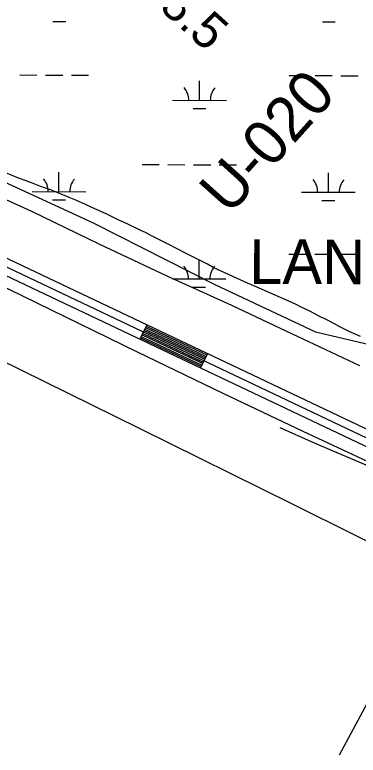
# Model space of a CAD drawing. Extents: x 3180038 to 3217926, y 922069 to 947485.
# Drawn here: x 3201328 to 3201968, y 934532 to 935912 of the extents above; entities that cross this region are included whole.
import ezdxf

# ---------------------------------------------------------------- set-up
doc = ezdxf.new("R2010")
doc.units = 0
for name, color, linetype in [('V-LEVE-TOET', 7, 'Continuous'), ('V-RIVR-GAGE-IDEN', 7, 'Continuous'), ('V-RIVR-RANG', 7, 'Continuous'), ('V-RIVR-RANG-IDEN', 7, 'Continuous'), ('V-ROAD-CNTR', 7, 'Continuous'), ('V-SITE-VEGE', 7, 'Continuous'), ('V-TOPO-SHOR', 7, 'Continuous'), ('V-WETL-SWMP', 7, 'Continuous')]:
    doc.layers.add(name, color=color, linetype=linetype)

msp = doc.modelspace()

# ---------------------------------------------------------------- linework, layer by layer
at = {"layer": 'V-LEVE-TOET'}
for points in [[(3201971.2, 935257.9), (3201833.8, 935322.5), (3201732.5, 935370.5), (3201613.5, 935424.3), (3201485.4, 935484.5), (3201360, 935545.4), (3201221.5, 935608.5)], [(3201289.7, 935413.7), (3201448.5, 935337.1), (3201556, 935283.8), (3201715.8, 935206.7), (3201865.1, 935136.3), (3202013.9, 935066.6)]]:
    msp.add_lwpolyline(points, dxfattribs=at)
at = {"layer": 'V-ROAD-CNTR'}
for p, q in [((3201574.3, 935334.6), (3201561.5, 935307.5)), ((3201687.3, 935281), (3201674.4, 935253.9))]:
    msp.add_line(p, q, dxfattribs=at)
for points in [[(3200400, 935892.1), (3202088.8, 935090.4)], [(3202082.4, 935076.8), (3200393.5, 935878.5)], [(3200387.1, 935865), (3202075.9, 935063.3)], [(3201567.9, 935321), (3201680.8, 935267.4)], [(3201569.2, 935323.8), (3201682.1, 935270.1)], [(3201570.5, 935326.5), (3201683.4, 935272.9)], [(3201571.8, 935329.2), (3201684.7, 935275.6)], [(3201573.1, 935331.9), (3201686, 935278.3)], [(3201562.8, 935310.2), (3201675.7, 935256.6)], [(3201564, 935312.9), (3201677, 935259.3)], [(3201565.3, 935315.6), (3201678.3, 935262)], [(3201566.6, 935318.3), (3201679.5, 935264.7)], [(3202177.4, 935028.5), (3202162.7, 934991.1), (3202143.5, 934944.2), (3202109.1, 934872), (3202054.8, 934759.9), (3201932.2, 934532.3)]]:
    msp.add_lwpolyline(points, dxfattribs=at)
at = {"layer": 'V-SITE-VEGE'}
for points in [[(3201394.8, 935585.8), (3201385.5, 935589.3), (3201375.3, 935592.9), (3201359.5, 935599.2), (3201349.6, 935602.5), (3201335.2, 935607.9), (3201299.4, 935622.4)], [(3201972.5, 935312.7), (3201952.5, 935321.3), (3201933.9, 935330.4), (3201923.7, 935336), (3201905.7, 935345.4), (3201898.4, 935348.9), (3201879, 935358.9), (3201867.5, 935364.5), (3201860.7, 935368.1), (3201853.7, 935371.6), (3201844.4, 935376), (3201778.1, 935405.3), (3201761.8, 935412.2), (3201748, 935418.1), (3201705.7, 935437.3), (3201698.1, 935441.1), (3201687.4, 935447.3), (3201679.8, 935450.9), (3201661, 935460.6), (3201650, 935465.9), (3201626.1, 935478.2), (3201619, 935482.3), (3201583, 935500), (3201571.7, 935506.2), (3201563, 935510), (3201541.3, 935520.7), (3201529.5, 935526.3), (3201522.2, 935529.5), (3201498.5, 935541.3), (3201471.7, 935553.1), (3201460.2, 935558.7), (3201448.9, 935563.8), (3201441.9, 935566.7), (3201429.5, 935571.8), (3201421, 935575.1), (3201414.8, 935577.7), (3201407.2, 935580.7), (3201394.8, 935585.8)]]:
    msp.add_lwpolyline(points, dxfattribs=at)
at = {"layer": 'V-TOPO-SHOR'}
for points in [[(3201013.4, 935737.1), (3201474.5, 935524.3), (3201700.8, 935409.4), (3201888.3, 935321.6), (3202009.9, 935292.9), (3202053.8, 935276), (3202096, 935245.6), (3202133.2, 935211.8), (3202178.8, 935178), (3202224.4, 935154.4), (3202433.8, 935059.8), (3202472.6, 935046.3), (3202479.4, 935048), (3202487.8, 935058.1), (3202487.8, 935075), (3202400, 935431.4), (3202386.5, 935493.9), (3202351, 935536.1), (3202308.8, 935595.2), (3202271.7, 935634.1), (3202217.6, 935689.8), (3202101.1, 935816.5), (3202077.4, 935873.9), (3201979.5, 935951.6)], [(3202089.2, 934879.1), (3201844.3, 935000.7), (3201560.6, 935140.9), (3201207.6, 935314.8), (3200888.4, 935475.3), (3200702.6, 935559.7), (3200606.3, 935608.7), (3200599.6, 935644.2), (3200623.2, 935698.2), (3200638.4, 935715.1), (3200778.6, 935652.6)], [(3202148.4, 934987.2), (3202114.6, 935010.8), (3202045.3, 935046.3), (3201886.6, 935113.8), (3201822.4, 935142.6)]]:
    msp.add_lwpolyline(points, dxfattribs=at)
at = {"layer": 'V-WETL-SWMP'}
for p, q in [((3201399.3, 935899.8), (3201423.3, 935899.8)), ((3201901.2, 935898.7), (3201925.2, 935898.7)), ((3201337.7, 935800), (3201369.7, 935799.9)), ((3201385.7, 935799.9), (3201417.7, 935799.8)), ((3201433.7, 935799.8), (3201465.7, 935799.7)), ((3201672.4, 935752.8), (3201672.5, 935788.8)), ((3201839.6, 935798.8), (3201871.6, 935798.8)), ((3201887.6, 935798.7), (3201919.6, 935798.7)), ((3201935.6, 935798.6), (3201967.6, 935798.6)), ((3201622.4, 935752.9), (3201722.4, 935752.7)), ((3201660.4, 935737.4), (3201684.4, 935737.3)), ((3201565.3, 935633), (3201597.3, 935632.9)), ((3201613.3, 935632.9), (3201645.3, 935632.8)), ((3201661.3, 935632.7), (3201693.3, 935632.7)), ((3201709.3, 935632.6), (3201741.3, 935632.6)), ((3201410.6, 935582.6), (3201410.7, 935618.6)), ((3201912.5, 935581.4), (3201912.6, 935617.4)), ((3201360.6, 935582.7), (3201460.6, 935582.5)), ((3201862.5, 935581.6), (3201962.5, 935581.3)), ((3201398.6, 935567.2), (3201422.6, 935567.1)), ((3201900.5, 935566), (3201924.5, 935566)), ((3201838.9, 935466.2), (3201870.9, 935466.1)), ((3201886.9, 935466.1), (3201918.9, 935466)), ((3201934.9, 935466), (3201966.9, 935465.9)), ((3201671.7, 935420.1), (3201671.8, 935456.1)), ((3201622.4, 935420.2), (3201721.7, 935420)), ((3201659.7, 935404.7), (3201683.7, 935404.7))]:
    msp.add_line(p, q, dxfattribs=at)
for points in [[(3201613.5, 935424.3), (3201485.4, 935484.5), (3201360, 935545.4), (3201221.5, 935608.5)], [(3201971.2, 935257.9), (3201833.8, 935322.5), (3201732.5, 935370.5), (3201613.5, 935424.3)]]:
    msp.add_lwpolyline(points, dxfattribs=at)
for centre, start, end in [((3201617.2, 935753.4), 359.099, 40.6427), ((3201727.7, 935753.1), 139.099, 180.6427), ((3201355.4, 935583.2), 359.099, 40.6427), ((3201465.9, 935582.9), 139.099, 180.6427), ((3201857.3, 935582), 359.099, 40.6427), ((3201967.8, 935581.8), 139.099, 180.6427), ((3201616.5, 935420.7), 359.099, 40.6427), ((3201726.9, 935420.5), 139.099, 180.6427)]:
    msp.add_arc(centre, 35.2, start, end, dxfattribs=at)

# ---------------------------------------------------------------- texts
at = {"layer": 'V-RIVR-GAGE-IDEN'}
msp.add_text('LANDING', height=83, rotation=359.8195, dxfattribs=at).set_placement((3201764.9, 935410.7))
at = {"layer": 'V-RIVR-RANG'}
msp.add_text('48.5', height=67, rotation=317.7383, dxfattribs=at).set_placement((3201557.9, 935958.6))
at = {"layer": 'V-RIVR-RANG-IDEN'}
msp.add_text('U-020', height=83, rotation=48.1124, dxfattribs=at).set_placement((3201727.7, 935536.5))

doc.saveas('drawing.dxf')
